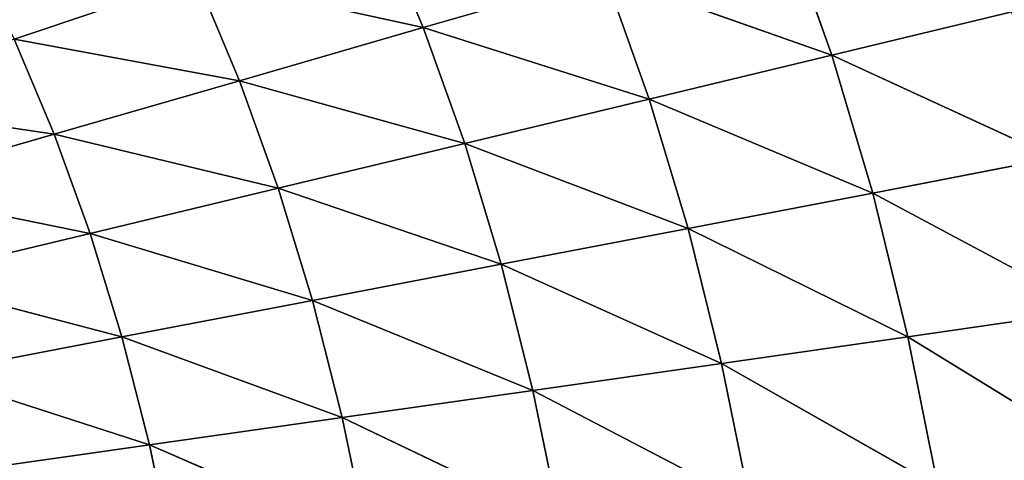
# Model space of a CAD drawing. Extents: x 0 to 500, y 0 to 390.
# Tile 817 of 1056: x 343 to 386, y 208 to 227. Entities that reach past the tile are written whole.
import ezdxf

# ---------------------------------------------------------------- set-up
doc = ezdxf.new("R2010")
doc.units = 0
doc.header["$LTSCALE"] = 25.4
doc.layers.get('0').update_dxf_attribs({"linetype": 'CONTINUOUS'})

# ---------------------------------------------------------------- blocks, each defined once
blk = doc.blocks.new('ATLANTA505_-_S_STL')
at = {"color": 0}
for p, q in [((389.461, 34.287, 175.212), (380.06, 32.762, 170.18)), ((389.461, 34.287, 175.212), (380.06, 32.762, 170.18)), ((381.576, 32.838, 176.344), (390.791, 34.394, 182.014)), ((381.576, 32.838, 176.344), (390.791, 34.394, 182.014)), ((381.576, 32.838, 176.344), (389.461, 34.287, 175.212)), ((381.576, 32.838, 176.344), (389.461, 34.287, 175.212)), ((387.875, 34.198, 168.674), (378.302, 32.702, 164.266)), ((387.875, 34.198, 168.674), (378.302, 32.702, 164.266)), ((378.302, 32.702, 164.266), (386.031, 34.127, 162.403)), ((378.302, 32.702, 164.266), (386.031, 34.127, 162.403)), ((387.875, 34.198, 168.674), (380.06, 32.762, 170.18)), ((387.875, 34.198, 168.674), (380.06, 32.762, 170.18)), ((378.302, 32.702, 164.266), (368.582, 31.417, 160.834)), ((378.302, 32.702, 164.266), (368.582, 31.417, 160.834)), ((380.06, 32.762, 170.18), (370.474, 31.456, 166.151)), ((380.06, 32.762, 170.18), (370.474, 31.456, 166.151)), ((370.474, 31.456, 166.151), (378.302, 32.702, 164.266)), ((370.474, 31.456, 166.151), (378.302, 32.702, 164.266)), ((381.576, 32.838, 176.344), (372.139, 31.506, 171.702)), ((381.576, 32.838, 176.344), (372.139, 31.506, 171.702)), ((380.06, 32.762, 170.18), (372.139, 31.506, 171.702)), ((380.06, 32.762, 170.18), (372.139, 31.506, 171.702)), ((373.58, 31.569, 177.489), (382.853, 32.928, 182.757)), ((373.58, 31.569, 177.489), (382.853, 32.928, 182.757)), ((373.58, 31.569, 177.489), (381.576, 32.838, 176.344)), ((373.58, 31.569, 177.489), (381.576, 32.838, 176.344)), ((378.302, 32.702, 164.266), (376.302, 32.656, 158.604)), ((378.302, 32.702, 164.266), (376.302, 32.656, 158.604)), ((380.06, 32.762, 170.18), (378.302, 32.702, 164.266)), ((380.06, 32.762, 170.18), (378.302, 32.702, 164.266)), ((381.576, 32.838, 176.344), (380.06, 32.762, 170.18)), ((381.576, 32.838, 176.344), (380.06, 32.762, 170.18)), ((381.576, 32.838, 176.344), (382.853, 32.928, 182.757)), ((381.576, 32.838, 176.344), (382.853, 32.928, 182.757)), ((370.474, 31.456, 166.151), (360.777, 30.337, 163.087)), ((370.474, 31.456, 166.151), (360.777, 30.337, 163.087)), ((368.582, 31.417, 160.834), (360.777, 30.337, 163.087)), ((368.582, 31.417, 160.834), (360.777, 30.337, 163.087)), ((372.139, 31.506, 171.702), (362.555, 30.369, 168.054)), ((372.139, 31.506, 171.702), (362.555, 30.369, 168.054)), ((362.555, 30.369, 168.054), (370.474, 31.456, 166.151)), ((362.555, 30.369, 168.054), (370.474, 31.456, 166.151)), ((373.58, 31.569, 177.489), (364.123, 30.41, 173.24)), ((373.58, 31.569, 177.489), (364.123, 30.41, 173.24)), ((372.139, 31.506, 171.702), (364.123, 30.41, 173.24)), ((372.139, 31.506, 171.702), (364.123, 30.41, 173.24)), ((365.482, 30.462, 178.646), (374.797, 31.644, 183.509)), ((365.482, 30.462, 178.646), (374.797, 31.644, 183.509)), ((365.482, 30.462, 178.646), (373.58, 31.569, 177.489)), ((365.482, 30.462, 178.646), (373.58, 31.569, 177.489)), ((370.474, 31.456, 166.151), (368.582, 31.417, 160.834)), ((370.474, 31.456, 166.151), (368.582, 31.417, 160.834)), ((372.139, 31.506, 171.702), (370.474, 31.456, 166.151)), ((372.139, 31.506, 171.702), (370.474, 31.456, 166.151)), ((373.58, 31.569, 177.489), (372.139, 31.506, 171.702)), ((373.58, 31.569, 177.489), (372.139, 31.506, 171.702)), ((373.58, 31.569, 177.489), (374.797, 31.644, 183.509)), ((373.58, 31.569, 177.489), (374.797, 31.644, 183.509)), ((365.482, 30.462, 178.646), (356.021, 29.455, 174.792)), ((365.482, 30.462, 178.646), (356.021, 29.455, 174.792)), ((357.295, 29.498, 179.813), (366.634, 30.524, 184.268)), ((357.295, 29.498, 179.813), (366.634, 30.524, 184.268)), ((357.295, 29.498, 179.813), (365.482, 30.462, 178.646)), ((357.295, 29.498, 179.813), (365.482, 30.462, 178.646)), ((365.482, 30.462, 178.646), (364.123, 30.41, 173.24)), ((365.482, 30.462, 178.646), (364.123, 30.41, 173.24)), ((365.482, 30.462, 178.646), (366.634, 30.524, 184.268)), ((365.482, 30.462, 178.646), (366.634, 30.524, 184.268)), ((362.555, 30.369, 168.054), (352.893, 29.396, 165.361)), ((362.555, 30.369, 168.054), (352.893, 29.396, 165.361)), ((360.777, 30.337, 163.087), (352.893, 29.396, 165.361)), ((360.777, 30.337, 163.087), (352.893, 29.396, 165.361)), ((364.123, 30.41, 173.24), (354.554, 29.422, 169.975)), ((364.123, 30.41, 173.24), (354.554, 29.422, 169.975)), ((354.554, 29.422, 169.975), (362.555, 30.369, 168.054)), ((354.554, 29.422, 169.975), (362.555, 30.369, 168.054)), ((364.123, 30.41, 173.24), (356.021, 29.455, 174.792)), ((364.123, 30.41, 173.24), (356.021, 29.455, 174.792)), ((358.789, 30.316, 158.34), (360.777, 30.337, 163.087)), ((358.789, 30.316, 158.34), (360.777, 30.337, 163.087)), ((362.555, 30.369, 168.054), (360.777, 30.337, 163.087)), ((362.555, 30.369, 168.054), (360.777, 30.337, 163.087)), ((364.123, 30.41, 173.24), (362.555, 30.369, 168.054)), ((364.123, 30.41, 173.24), (362.555, 30.369, 168.054)), ((343.221, 28.566, 163.584), (351.039, 29.379, 160.95)), ((343.221, 28.566, 163.584), (351.039, 29.379, 160.95)), ((352.893, 29.396, 165.361), (344.939, 28.579, 167.654)), ((352.893, 29.396, 165.361), (344.939, 28.579, 167.654)), ((356.021, 29.455, 174.792), (346.479, 28.6, 171.912)), ((356.021, 29.455, 174.792), (346.479, 28.6, 171.912)), ((346.479, 28.6, 171.912), (354.554, 29.422, 169.975)), ((346.479, 28.6, 171.912), (354.554, 29.422, 169.975)), ((357.295, 29.498, 179.813), (347.841, 28.627, 176.357)), ((357.295, 29.498, 179.813), (347.841, 28.627, 176.357)), ((356.021, 29.455, 174.792), (347.841, 28.627, 176.357)), ((356.021, 29.455, 174.792), (347.841, 28.627, 176.357)), ((349.026, 28.661, 180.989), (358.377, 29.549, 185.034)), ((349.026, 28.661, 180.989), (358.377, 29.549, 185.034)), ((349.026, 28.661, 180.989), (357.295, 29.498, 179.813)), ((349.026, 28.661, 180.989), (357.295, 29.498, 179.813)), ((351.039, 29.379, 160.95), (352.893, 29.396, 165.361)), ((351.039, 29.379, 160.95), (352.893, 29.396, 165.361)), ((354.554, 29.422, 169.975), (352.893, 29.396, 165.361)), ((354.554, 29.422, 169.975), (352.893, 29.396, 165.361)), ((356.021, 29.455, 174.792), (354.554, 29.422, 169.975)), ((356.021, 29.455, 174.792), (354.554, 29.422, 169.975)), ((357.295, 29.498, 179.813), (356.021, 29.455, 174.792)), ((357.295, 29.498, 179.813), (356.021, 29.455, 174.792)), ((357.295, 29.498, 179.813), (358.377, 29.549, 185.034)), ((357.295, 29.498, 179.813), (358.377, 29.549, 185.034)), ((344.939, 28.579, 167.654), (336.92, 27.874, 169.966)), ((344.939, 28.579, 167.654), (336.92, 27.874, 169.966)), ((347.841, 28.627, 176.357), (338.336, 27.89, 173.865)), ((347.841, 28.627, 176.357), (338.336, 27.89, 173.865)), ((338.336, 27.89, 173.865), (346.479, 28.6, 171.912)), ((338.336, 27.89, 173.865), (346.479, 28.6, 171.912)), ((349.026, 28.661, 180.989), (339.59, 27.912, 177.934)), ((349.026, 28.661, 180.989), (339.59, 27.912, 177.934)), ((347.841, 28.627, 176.357), (339.59, 27.912, 177.934)), ((347.841, 28.627, 176.357), (339.59, 27.912, 177.934)), ((340.682, 27.938, 182.175), (349.026, 28.661, 180.989)), ((340.682, 27.938, 182.175), (349.026, 28.661, 180.989)), ((343.221, 28.566, 163.584), (344.939, 28.579, 167.654)), ((343.221, 28.566, 163.584), (344.939, 28.579, 167.654)), ((346.479, 28.6, 171.912), (344.939, 28.579, 167.654)), ((346.479, 28.6, 171.912), (344.939, 28.579, 167.654)), ((347.841, 28.627, 176.357), (346.479, 28.6, 171.912)), ((347.841, 28.627, 176.357), (346.479, 28.6, 171.912)), ((349.026, 28.661, 180.989), (347.841, 28.627, 176.357)), ((349.026, 28.661, 180.989), (347.841, 28.627, 176.357)), ((349.026, 28.661, 180.989), (350.034, 28.701, 185.806)), ((349.026, 28.661, 180.989), (350.034, 28.701, 185.806))]:
    blk.add_line(p, q, dxfattribs=at)
mesh = blk.add_polyface(dxfattribs=at)
corners = [(381.576, 32.838, 176.344), (389.461, 34.287, 175.212), (380.06, 32.762, 170.18)]
mesh.append_faces([[corners[k] for k in face] for face in [(0, 1, 2)]], dxfattribs={"color": 0})
mesh = blk.add_polyface(dxfattribs=at)
corners = [(389.461, 34.287, 175.212), (387.875, 34.198, 168.674), (380.06, 32.762, 170.18)]
mesh.append_faces([[corners[k] for k in face] for face in [(0, 1, 2)]], dxfattribs={"color": 0})
mesh = blk.add_polyface(dxfattribs=at)
corners = [(390.791, 34.394, 182.014), (389.461, 34.287, 175.212), (381.576, 32.838, 176.344)]
mesh.append_faces([[corners[k] for k in face] for face in [(0, 1, 2)]], dxfattribs={"color": 0})
mesh = blk.add_polyface(dxfattribs=at)
corners = [(382.853, 32.928, 182.757), (390.791, 34.394, 182.014), (381.576, 32.838, 176.344)]
mesh.append_faces([[corners[k] for k in face] for face in [(0, 1, 2)]], dxfattribs={"color": 0})
mesh = blk.add_polyface(dxfattribs=at)
corners = [(378.302, 32.702, 164.266), (386.031, 34.127, 162.403), (376.302, 32.656, 158.604)]
mesh.append_faces([[corners[k] for k in face] for face in [(0, 1, 2)]], dxfattribs={"color": 0})
mesh = blk.add_polyface(dxfattribs=at)
corners = [(380.06, 32.762, 170.18), (387.875, 34.198, 168.674), (378.302, 32.702, 164.266)]
mesh.append_faces([[corners[k] for k in face] for face in [(0, 1, 2)]], dxfattribs={"color": 0})
mesh = blk.add_polyface(dxfattribs=at)
corners = [(387.875, 34.198, 168.674), (386.031, 34.127, 162.403), (378.302, 32.702, 164.266)]
mesh.append_faces([[corners[k] for k in face] for face in [(0, 1, 2)]], dxfattribs={"color": 0})
mesh = blk.add_polyface(dxfattribs=at)
corners = [(370.474, 31.456, 166.151), (378.302, 32.702, 164.266), (368.582, 31.417, 160.834)]
mesh.append_faces([[corners[k] for k in face] for face in [(0, 1, 2)]], dxfattribs={"color": 0})
mesh = blk.add_polyface(dxfattribs=at)
corners = [(378.302, 32.702, 164.266), (376.302, 32.656, 158.604), (368.582, 31.417, 160.834)]
mesh.append_faces([[corners[k] for k in face] for face in [(0, 1, 2)]], dxfattribs={"color": 0})
mesh = blk.add_polyface(dxfattribs=at)
corners = [(372.139, 31.506, 171.702), (380.06, 32.762, 170.18), (370.474, 31.456, 166.151)]
mesh.append_faces([[corners[k] for k in face] for face in [(0, 1, 2)]], dxfattribs={"color": 0})
mesh = blk.add_polyface(dxfattribs=at)
corners = [(380.06, 32.762, 170.18), (378.302, 32.702, 164.266), (370.474, 31.456, 166.151)]
mesh.append_faces([[corners[k] for k in face] for face in [(0, 1, 2)]], dxfattribs={"color": 0})
mesh = blk.add_polyface(dxfattribs=at)
corners = [(373.58, 31.569, 177.489), (381.576, 32.838, 176.344), (372.139, 31.506, 171.702)]
mesh.append_faces([[corners[k] for k in face] for face in [(0, 1, 2)]], dxfattribs={"color": 0})
mesh = blk.add_polyface(dxfattribs=at)
corners = [(381.576, 32.838, 176.344), (380.06, 32.762, 170.18), (372.139, 31.506, 171.702)]
mesh.append_faces([[corners[k] for k in face] for face in [(0, 1, 2)]], dxfattribs={"color": 0})
mesh = blk.add_polyface(dxfattribs=at)
corners = [(382.853, 32.928, 182.757), (381.576, 32.838, 176.344), (373.58, 31.569, 177.489)]
mesh.append_faces([[corners[k] for k in face] for face in [(0, 1, 2)]], dxfattribs={"color": 0})
mesh = blk.add_polyface(dxfattribs=at)
corners = [(374.797, 31.644, 183.509), (382.853, 32.928, 182.757), (373.58, 31.569, 177.489)]
mesh.append_faces([[corners[k] for k in face] for face in [(0, 1, 2)]], dxfattribs={"color": 0})
mesh = blk.add_polyface(dxfattribs=at)
corners = [(360.777, 30.337, 163.087), (368.582, 31.417, 160.834), (358.789, 30.316, 158.34)]
mesh.append_faces([[corners[k] for k in face] for face in [(0, 1, 2)]], dxfattribs={"color": 0})
mesh = blk.add_polyface(dxfattribs=at)
corners = [(362.555, 30.369, 168.054), (370.474, 31.456, 166.151), (360.777, 30.337, 163.087)]
mesh.append_faces([[corners[k] for k in face] for face in [(0, 1, 2)]], dxfattribs={"color": 0})
mesh = blk.add_polyface(dxfattribs=at)
corners = [(370.474, 31.456, 166.151), (368.582, 31.417, 160.834), (360.777, 30.337, 163.087)]
mesh.append_faces([[corners[k] for k in face] for face in [(0, 1, 2)]], dxfattribs={"color": 0})
mesh = blk.add_polyface(dxfattribs=at)
corners = [(364.123, 30.41, 173.24), (372.139, 31.506, 171.702), (362.555, 30.369, 168.054)]
mesh.append_faces([[corners[k] for k in face] for face in [(0, 1, 2)]], dxfattribs={"color": 0})
mesh = blk.add_polyface(dxfattribs=at)
corners = [(372.139, 31.506, 171.702), (370.474, 31.456, 166.151), (362.555, 30.369, 168.054)]
mesh.append_faces([[corners[k] for k in face] for face in [(0, 1, 2)]], dxfattribs={"color": 0})
mesh = blk.add_polyface(dxfattribs=at)
corners = [(365.482, 30.462, 178.646), (373.58, 31.569, 177.489), (364.123, 30.41, 173.24)]
mesh.append_faces([[corners[k] for k in face] for face in [(0, 1, 2)]], dxfattribs={"color": 0})
mesh = blk.add_polyface(dxfattribs=at)
corners = [(373.58, 31.569, 177.489), (372.139, 31.506, 171.702), (364.123, 30.41, 173.24)]
mesh.append_faces([[corners[k] for k in face] for face in [(0, 1, 2)]], dxfattribs={"color": 0})
mesh = blk.add_polyface(dxfattribs=at)
corners = [(374.797, 31.644, 183.509), (373.58, 31.569, 177.489), (365.482, 30.462, 178.646)]
mesh.append_faces([[corners[k] for k in face] for face in [(0, 1, 2)]], dxfattribs={"color": 0})
mesh = blk.add_polyface(dxfattribs=at)
corners = [(366.634, 30.524, 184.268), (374.797, 31.644, 183.509), (365.482, 30.462, 178.646)]
mesh.append_faces([[corners[k] for k in face] for face in [(0, 1, 2)]], dxfattribs={"color": 0})
mesh = blk.add_polyface(dxfattribs=at)
corners = [(357.295, 29.498, 179.813), (365.482, 30.462, 178.646), (356.021, 29.455, 174.792)]
mesh.append_faces([[corners[k] for k in face] for face in [(0, 1, 2)]], dxfattribs={"color": 0})
mesh = blk.add_polyface(dxfattribs=at)
corners = [(365.482, 30.462, 178.646), (364.123, 30.41, 173.24), (356.021, 29.455, 174.792)]
mesh.append_faces([[corners[k] for k in face] for face in [(0, 1, 2)]], dxfattribs={"color": 0})
mesh = blk.add_polyface(dxfattribs=at)
corners = [(366.634, 30.524, 184.268), (365.482, 30.462, 178.646), (357.295, 29.498, 179.813)]
mesh.append_faces([[corners[k] for k in face] for face in [(0, 1, 2)]], dxfattribs={"color": 0})
mesh = blk.add_polyface(dxfattribs=at)
corners = [(358.377, 29.549, 185.034), (366.634, 30.524, 184.268), (357.295, 29.498, 179.813)]
mesh.append_faces([[corners[k] for k in face] for face in [(0, 1, 2)]], dxfattribs={"color": 0})
mesh = blk.add_polyface(dxfattribs=at)
corners = [(351.039, 29.379, 160.95), (360.777, 30.337, 163.087), (358.789, 30.316, 158.34), (352.893, 29.396, 165.361)]
mesh.append_faces([[corners[k] for k in face] for face in [(0, 1, 2), (1, 0, 3)]], dxfattribs={"vtx0": -1, "color": 0})
mesh = blk.add_polyface(dxfattribs=at)
corners = [(354.554, 29.422, 169.975), (362.555, 30.369, 168.054), (352.893, 29.396, 165.361)]
mesh.append_faces([[corners[k] for k in face] for face in [(0, 1, 2)]], dxfattribs={"color": 0})
mesh = blk.add_polyface(dxfattribs=at)
corners = [(362.555, 30.369, 168.054), (360.777, 30.337, 163.087), (352.893, 29.396, 165.361)]
mesh.append_faces([[corners[k] for k in face] for face in [(0, 1, 2)]], dxfattribs={"color": 0})
mesh = blk.add_polyface(dxfattribs=at)
corners = [(356.021, 29.455, 174.792), (364.123, 30.41, 173.24), (354.554, 29.422, 169.975)]
mesh.append_faces([[corners[k] for k in face] for face in [(0, 1, 2)]], dxfattribs={"color": 0})
mesh = blk.add_polyface(dxfattribs=at)
corners = [(364.123, 30.41, 173.24), (362.555, 30.369, 168.054), (354.554, 29.422, 169.975)]
mesh.append_faces([[corners[k] for k in face] for face in [(0, 1, 2)]], dxfattribs={"color": 0})
mesh = blk.add_polyface(dxfattribs=at)
corners = [(341.326, 28.558, 159.7), (351.039, 29.379, 160.95), (348.992, 29.37, 156.743), (343.221, 28.566, 163.584)]
mesh.append_faces([[corners[k] for k in face] for face in [(0, 1, 2), (1, 0, 3)]], dxfattribs={"vtx0": -1, "color": 0})
mesh = blk.add_polyface(dxfattribs=at)
corners = [(343.221, 28.566, 163.584), (352.893, 29.396, 165.361), (351.039, 29.379, 160.95), (344.939, 28.579, 167.654)]
mesh.append_faces([[corners[k] for k in face] for face in [(0, 1, 2), (1, 0, 3)]], dxfattribs={"vtx0": -1, "color": 0})
mesh = blk.add_polyface(dxfattribs=at)
corners = [(344.939, 28.579, 167.654), (354.554, 29.422, 169.975), (352.893, 29.396, 165.361), (346.479, 28.6, 171.912)]
mesh.append_faces([[corners[k] for k in face] for face in [(0, 1, 2), (1, 0, 3)]], dxfattribs={"vtx0": -1, "color": 0})
mesh = blk.add_polyface(dxfattribs=at)
corners = [(347.841, 28.627, 176.357), (356.021, 29.455, 174.792), (346.479, 28.6, 171.912)]
mesh.append_faces([[corners[k] for k in face] for face in [(0, 1, 2)]], dxfattribs={"color": 0})
mesh = blk.add_polyface(dxfattribs=at)
corners = [(356.021, 29.455, 174.792), (354.554, 29.422, 169.975), (346.479, 28.6, 171.912)]
mesh.append_faces([[corners[k] for k in face] for face in [(0, 1, 2)]], dxfattribs={"color": 0})
mesh = blk.add_polyface(dxfattribs=at)
corners = [(349.026, 28.661, 180.989), (357.295, 29.498, 179.813), (347.841, 28.627, 176.357)]
mesh.append_faces([[corners[k] for k in face] for face in [(0, 1, 2)]], dxfattribs={"color": 0})
mesh = blk.add_polyface(dxfattribs=at)
corners = [(357.295, 29.498, 179.813), (356.021, 29.455, 174.792), (347.841, 28.627, 176.357)]
mesh.append_faces([[corners[k] for k in face] for face in [(0, 1, 2)]], dxfattribs={"color": 0})
mesh = blk.add_polyface(dxfattribs=at)
corners = [(358.377, 29.549, 185.034), (357.295, 29.498, 179.813), (349.026, 28.661, 180.989)]
mesh.append_faces([[corners[k] for k in face] for face in [(0, 1, 2)]], dxfattribs={"color": 0})
mesh = blk.add_polyface(dxfattribs=at)
corners = [(350.034, 28.701, 185.806), (358.377, 29.549, 185.034), (349.026, 28.661, 180.989)]
mesh.append_faces([[corners[k] for k in face] for face in [(0, 1, 2)]], dxfattribs={"color": 0})
mesh = blk.add_polyface(dxfattribs=at)
corners = [(335.341, 27.864, 166.238), (344.939, 28.579, 167.654), (343.221, 28.566, 163.584), (336.92, 27.874, 169.966)]
mesh.append_faces([[corners[k] for k in face] for face in [(0, 1, 2), (1, 0, 3)]], dxfattribs={"vtx0": -1, "color": 0})
mesh = blk.add_polyface(dxfattribs=at)
corners = [(336.92, 27.874, 169.966), (346.479, 28.6, 171.912), (344.939, 28.579, 167.654), (338.336, 27.89, 173.865)]
mesh.append_faces([[corners[k] for k in face] for face in [(0, 1, 2), (1, 0, 3)]], dxfattribs={"vtx0": -1, "color": 0})
mesh = blk.add_polyface(dxfattribs=at)
corners = [(339.59, 27.912, 177.934), (347.841, 28.627, 176.357), (338.336, 27.89, 173.865)]
mesh.append_faces([[corners[k] for k in face] for face in [(0, 1, 2)]], dxfattribs={"color": 0})
mesh = blk.add_polyface(dxfattribs=at)
corners = [(347.841, 28.627, 176.357), (346.479, 28.6, 171.912), (338.336, 27.89, 173.865)]
mesh.append_faces([[corners[k] for k in face] for face in [(0, 1, 2)]], dxfattribs={"color": 0})
mesh = blk.add_polyface(dxfattribs=at)
corners = [(340.682, 27.938, 182.175), (349.026, 28.661, 180.989), (339.59, 27.912, 177.934)]
mesh.append_faces([[corners[k] for k in face] for face in [(0, 1, 2)]], dxfattribs={"color": 0})
mesh = blk.add_polyface(dxfattribs=at)
corners = [(349.026, 28.661, 180.989), (347.841, 28.627, 176.357), (339.59, 27.912, 177.934)]
mesh.append_faces([[corners[k] for k in face] for face in [(0, 1, 2)]], dxfattribs={"color": 0})
mesh = blk.add_polyface(dxfattribs=at)
corners = [(350.034, 28.701, 185.806), (349.026, 28.661, 180.989), (340.682, 27.938, 182.175)]
mesh.append_faces([[corners[k] for k in face] for face in [(0, 1, 2)]], dxfattribs={"color": 0})

msp = doc.modelspace()

# ---------------------------------------------------------------- block references
at = {"color": 254, "extrusion": (0, -1, 1.11022e-16)}
msp.add_blockref('ATLANTA505_-_S_STL', (-0.149, -0.01, -389.852), dxfattribs=at)

doc.saveas('drawing.dxf')
